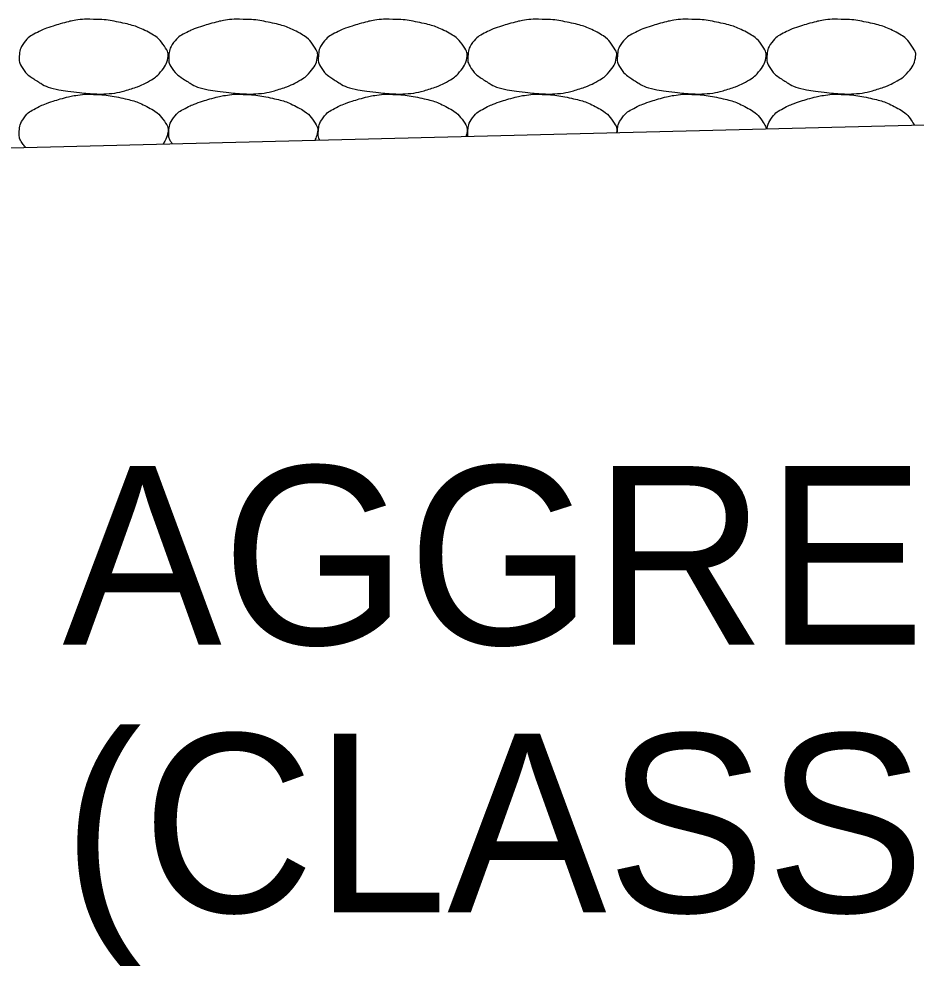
# Model space of a CAD drawing. Extents: x 1671357 to 13005564, y 567358 to 14261451.
# Drawn here: x 12758451.743 to 12758454.758, y 14259924.751 to 14259927.935 of the extents above; entities that cross this region are included whole.
import ezdxf

# ---------------------------------------------------------------- set-up
doc = ezdxf.new("R2010")
doc.units = 0
doc.layers.add('Default', color=7, linetype='Continuous')
doc.layers.add('R_Draft', color=7, linetype='Continuous')

msp = doc.modelspace()

# ---------------------------------------------------------------- linework, layer by layer
at = {"layer": 'Default'}
msp.add_line((12758438.7062, 14259927.1769), (12758456.7994, 14259927.6286), dxfattribs=at)
at = {"layer": 'R_Draft'}
for points in [[(12758451.9945, 14259927.9331), (12758452.0238, 14259927.9335), (12758452.0532, 14259927.9291), (12758452.1183, 14259927.9158), (12758452.1513, 14259927.9049), (12758452.2067, 14259927.8752), (12758452.2218, 14259927.8591), (12758452.2429, 14259927.8276), (12758452.2463, 14259927.8167), (12758452.2412, 14259927.7883), (12758452.2314, 14259927.7696), (12758452.2072, 14259927.7426), (12758452.1979, 14259927.7355), (12758452.1664, 14259927.7176), (12758452.1465, 14259927.708), (12758452.0961, 14259927.6921), (12758452.0678, 14259927.6849), (12758452.0239, 14259927.6822), (12758452.0091, 14259927.6821), (12758451.9725, 14259927.6845), (12758451.9505, 14259927.6867), (12758451.9043, 14259927.6917), (12758451.8804, 14259927.6955), (12758451.8369, 14259927.7056), (12758451.82, 14259927.7161), (12758451.7826, 14259927.7395), (12758451.7665, 14259927.7516), (12758451.7453, 14259927.7841), (12758451.7438, 14259927.7959), (12758451.7454, 14259927.8233), (12758451.7488, 14259927.8396), (12758451.7723, 14259927.8707), (12758451.7851, 14259927.8791), (12758451.8137, 14259927.8939), (12758451.8266, 14259927.9004), (12758451.8604, 14259927.9118), (12758451.8802, 14259927.9178), (12758451.9131, 14259927.9264), (12758451.9257, 14259927.9291), (12758451.957, 14259927.934), (12758451.976, 14259927.9347), (12758451.9945, 14259927.9331)], [(12758452.4969, 14259927.9331), (12758452.5262, 14259927.9335), (12758452.5556, 14259927.9291), (12758452.6207, 14259927.9158), (12758452.6537, 14259927.9049), (12758452.7091, 14259927.8752), (12758452.7243, 14259927.8591), (12758452.7453, 14259927.8276), (12758452.7487, 14259927.8167), (12758452.7436, 14259927.7883), (12758452.7338, 14259927.7696), (12758452.7096, 14259927.7426), (12758452.7003, 14259927.7355), (12758452.6688, 14259927.7176), (12758452.6489, 14259927.708), (12758452.5986, 14259927.6921), (12758452.5702, 14259927.6849), (12758452.5263, 14259927.6822), (12758452.5116, 14259927.6821), (12758452.4749, 14259927.6845), (12758452.4529, 14259927.6867), (12758452.4067, 14259927.6917), (12758452.3828, 14259927.6955), (12758452.3393, 14259927.7056), (12758452.3224, 14259927.7161), (12758452.285, 14259927.7395), (12758452.2689, 14259927.7516), (12758452.2477, 14259927.7841), (12758452.2463, 14259927.7959), (12758452.2478, 14259927.8233), (12758452.2513, 14259927.8396), (12758452.2747, 14259927.8707), (12758452.2875, 14259927.8791), (12758452.3161, 14259927.8939), (12758452.329, 14259927.9004), (12758452.3628, 14259927.9118), (12758452.3826, 14259927.9178), (12758452.4155, 14259927.9264), (12758452.4281, 14259927.9291), (12758452.4595, 14259927.934), (12758452.4784, 14259927.9347), (12758452.4969, 14259927.9331)], [(12758452.9994, 14259927.9331), (12758453.0286, 14259927.9335), (12758453.058, 14259927.9291), (12758453.1232, 14259927.9158), (12758453.1562, 14259927.9049), (12758453.2115, 14259927.8752), (12758453.2267, 14259927.8591), (12758453.2477, 14259927.8276), (12758453.2511, 14259927.8167), (12758453.246, 14259927.7883), (12758453.2362, 14259927.7696), (12758453.212, 14259927.7426), (12758453.2028, 14259927.7355), (12758453.1712, 14259927.7176), (12758453.1513, 14259927.708), (12758453.101, 14259927.6921), (12758453.0726, 14259927.6849), (12758453.0287, 14259927.6822), (12758453.014, 14259927.6821), (12758452.9773, 14259927.6845), (12758452.9553, 14259927.6867), (12758452.9091, 14259927.6917), (12758452.8852, 14259927.6955), (12758452.8417, 14259927.7056), (12758452.8249, 14259927.7161), (12758452.7875, 14259927.7395), (12758452.7713, 14259927.7516), (12758452.7501, 14259927.7841), (12758452.7487, 14259927.7959), (12758452.7503, 14259927.8233), (12758452.7537, 14259927.8396), (12758452.7771, 14259927.8707), (12758452.79, 14259927.8791), (12758452.8185, 14259927.8939), (12758452.8314, 14259927.9004), (12758452.8652, 14259927.9118), (12758452.885, 14259927.9178), (12758452.9179, 14259927.9264), (12758452.9305, 14259927.9291), (12758452.9619, 14259927.934), (12758452.9808, 14259927.9347), (12758452.9994, 14259927.9331)], [(12758453.5018, 14259927.9331), (12758453.5311, 14259927.9335), (12758453.5605, 14259927.9291), (12758453.6256, 14259927.9158), (12758453.6586, 14259927.9049), (12758453.7139, 14259927.8752), (12758453.7291, 14259927.8591), (12758453.7501, 14259927.8276), (12758453.7535, 14259927.8167), (12758453.7484, 14259927.7883), (12758453.7386, 14259927.7696), (12758453.7144, 14259927.7426), (12758453.7052, 14259927.7355), (12758453.6736, 14259927.7176), (12758453.6538, 14259927.708), (12758453.6034, 14259927.6921), (12758453.575, 14259927.6849), (12758453.5311, 14259927.6822), (12758453.5164, 14259927.6821), (12758453.4797, 14259927.6845), (12758453.4578, 14259927.6867), (12758453.4115, 14259927.6917), (12758453.3876, 14259927.6955), (12758453.3441, 14259927.7056), (12758453.3273, 14259927.7161), (12758453.2899, 14259927.7395), (12758453.2737, 14259927.7516), (12758453.2525, 14259927.7841), (12758453.2511, 14259927.7959), (12758453.2527, 14259927.8233), (12758453.2561, 14259927.8396), (12758453.2795, 14259927.8707), (12758453.2924, 14259927.8791), (12758453.3209, 14259927.8939), (12758453.3338, 14259927.9004), (12758453.3676, 14259927.9118), (12758453.3875, 14259927.9178), (12758453.4203, 14259927.9264), (12758453.4329, 14259927.9291), (12758453.4643, 14259927.934), (12758453.4832, 14259927.9347), (12758453.5018, 14259927.9331)], [(12758454.0042, 14259927.9331), (12758454.0335, 14259927.9335), (12758454.0629, 14259927.9291), (12758454.128, 14259927.9158), (12758454.161, 14259927.9049), (12758454.2164, 14259927.8752), (12758454.2315, 14259927.8591), (12758454.2525, 14259927.8276), (12758454.2559, 14259927.8167), (12758454.2508, 14259927.7883), (12758454.241, 14259927.7696), (12758454.2168, 14259927.7426), (12758454.2076, 14259927.7355), (12758454.1761, 14259927.7176), (12758454.1562, 14259927.708), (12758454.1058, 14259927.6921), (12758454.0774, 14259927.6849), (12758454.0335, 14259927.6822), (12758454.0188, 14259927.6821), (12758453.9822, 14259927.6845), (12758453.9602, 14259927.6867), (12758453.914, 14259927.6917), (12758453.8901, 14259927.6955), (12758453.8466, 14259927.7056), (12758453.8297, 14259927.7161), (12758453.7923, 14259927.7395), (12758453.7762, 14259927.7516), (12758453.755, 14259927.7841), (12758453.7535, 14259927.7959), (12758453.7551, 14259927.8233), (12758453.7585, 14259927.8396), (12758453.782, 14259927.8707), (12758453.7948, 14259927.8791), (12758453.8233, 14259927.8939), (12758453.8363, 14259927.9004), (12758453.87, 14259927.9118), (12758453.8899, 14259927.9178), (12758453.9228, 14259927.9264), (12758453.9353, 14259927.9291), (12758453.9667, 14259927.934), (12758453.9856, 14259927.9347), (12758454.0042, 14259927.9331)], [(12758454.5066, 14259927.9331), (12758454.5359, 14259927.9335), (12758454.5653, 14259927.9291), (12758454.6304, 14259927.9158), (12758454.6634, 14259927.9049), (12758454.7188, 14259927.8752), (12758454.7339, 14259927.8591), (12758454.755, 14259927.8276), (12758454.7584, 14259927.8167), (12758454.7532, 14259927.7883), (12758454.7435, 14259927.7696), (12758454.7193, 14259927.7426), (12758454.71, 14259927.7355), (12758454.6785, 14259927.7176), (12758454.6586, 14259927.708), (12758454.6082, 14259927.6921), (12758454.5799, 14259927.6849), (12758454.536, 14259927.6822), (12758454.5212, 14259927.6821), (12758454.4846, 14259927.6845), (12758454.4626, 14259927.6867), (12758454.4164, 14259927.6917), (12758454.3925, 14259927.6955), (12758454.349, 14259927.7056), (12758454.3321, 14259927.7161), (12758454.2947, 14259927.7395), (12758454.2786, 14259927.7516), (12758454.2574, 14259927.7841), (12758454.2559, 14259927.7959), (12758454.2575, 14259927.8233), (12758454.2609, 14259927.8396), (12758454.2844, 14259927.8707), (12758454.2972, 14259927.8791), (12758454.3257, 14259927.8939), (12758454.3387, 14259927.9004), (12758454.3725, 14259927.9118), (12758454.3923, 14259927.9178), (12758454.4252, 14259927.9264), (12758454.4378, 14259927.9291), (12758454.4691, 14259927.934), (12758454.488, 14259927.9347), (12758454.5066, 14259927.9331)], [(12758451.7656, 14259927.5036), (12758451.761, 14259927.5086), (12758451.7567, 14259927.5141), (12758451.7453, 14259927.5315), (12758451.7438, 14259927.5433), (12758451.7454, 14259927.5707), (12758451.7488, 14259927.587), (12758451.7723, 14259927.6181), (12758451.7851, 14259927.6265), (12758451.8137, 14259927.6413), (12758451.8266, 14259927.6478), (12758451.8604, 14259927.6592), (12758451.8802, 14259927.6652), (12758451.9131, 14259927.6738), (12758451.9257, 14259927.6765), (12758451.957, 14259927.6814), (12758451.976, 14259927.6821), (12758451.9945, 14259927.6805)], [(12758451.9945, 14259927.6805), (12758452.0238, 14259927.6809), (12758452.0532, 14259927.6765), (12758452.1183, 14259927.6632), (12758452.1513, 14259927.6523), (12758452.2067, 14259927.6226), (12758452.2218, 14259927.6065), (12758452.2429, 14259927.575), (12758452.2463, 14259927.5641), (12758452.2421, 14259927.5411), (12758452.2364, 14259927.5277), (12758452.228, 14259927.5151)], [(12758452.258, 14259927.5159), (12758452.257, 14259927.5174), (12758452.2559, 14259927.5189), (12758452.2477, 14259927.5315), (12758452.2463, 14259927.5433), (12758452.2478, 14259927.5707), (12758452.2513, 14259927.587), (12758452.2747, 14259927.6181), (12758452.2875, 14259927.6265), (12758452.3161, 14259927.6413), (12758452.329, 14259927.6478), (12758452.3628, 14259927.6592), (12758452.3826, 14259927.6652), (12758452.4155, 14259927.6738), (12758452.4281, 14259927.6765), (12758452.4595, 14259927.6814), (12758452.4784, 14259927.6821), (12758452.4969, 14259927.6805)], [(12758452.4969, 14259927.6805), (12758452.5262, 14259927.6809), (12758452.5556, 14259927.6765), (12758452.6207, 14259927.6632), (12758452.6537, 14259927.6523), (12758452.7091, 14259927.6226), (12758452.7243, 14259927.6065), (12758452.7453, 14259927.575), (12758452.7487, 14259927.5641), (12758452.7453, 14259927.5455), (12758452.7423, 14259927.5366), (12758452.7379, 14259927.5279)], [(12758452.7532, 14259927.5283), (12758452.7496, 14259927.5369), (12758452.7488, 14259927.5459), (12758452.7503, 14259927.5707), (12758452.7537, 14259927.587), (12758452.7771, 14259927.6181), (12758452.79, 14259927.6265), (12758452.8185, 14259927.6413), (12758452.8314, 14259927.6478), (12758452.8652, 14259927.6592), (12758452.885, 14259927.6652), (12758452.9179, 14259927.6738), (12758452.9305, 14259927.6765), (12758452.9619, 14259927.6814), (12758452.9808, 14259927.6821), (12758452.9994, 14259927.6805)], [(12758452.9994, 14259927.6805), (12758453.0286, 14259927.6809), (12758453.058, 14259927.6765), (12758453.1232, 14259927.6632), (12758453.1562, 14259927.6523), (12758453.2115, 14259927.6226), (12758453.2267, 14259927.6065), (12758453.2477, 14259927.575), (12758453.2511, 14259927.5641), (12758453.2485, 14259927.5498), (12758453.2473, 14259927.5452), (12758453.2457, 14259927.5406)], [(12758453.2522, 14259927.5408), (12758453.2516, 14259927.5454), (12758453.2515, 14259927.55), (12758453.2527, 14259927.5707), (12758453.2561, 14259927.587), (12758453.2795, 14259927.6181), (12758453.2924, 14259927.6265), (12758453.3209, 14259927.6413), (12758453.3338, 14259927.6478), (12758453.3676, 14259927.6592), (12758453.3875, 14259927.6652), (12758453.4203, 14259927.6738), (12758453.4329, 14259927.6765), (12758453.4643, 14259927.6814), (12758453.4832, 14259927.6821), (12758453.5018, 14259927.6805)], [(12758453.5018, 14259927.6805), (12758453.5311, 14259927.6809), (12758453.5605, 14259927.6765), (12758453.6256, 14259927.6632), (12758453.6586, 14259927.6523), (12758453.7139, 14259927.6226), (12758453.7291, 14259927.6065), (12758453.7501, 14259927.575), (12758453.7535, 14259927.5641), (12758453.7517, 14259927.5541), (12758453.7516, 14259927.5537), (12758453.7516, 14259927.5533)], [(12758453.7541, 14259927.5533), (12758453.7541, 14259927.5537), (12758453.7541, 14259927.5541), (12758453.7551, 14259927.5707), (12758453.7585, 14259927.587), (12758453.782, 14259927.6181), (12758453.7948, 14259927.6265), (12758453.8233, 14259927.6413), (12758453.8363, 14259927.6478), (12758453.87, 14259927.6592), (12758453.8899, 14259927.6652), (12758453.9228, 14259927.6738), (12758453.9353, 14259927.6765), (12758453.9667, 14259927.6814), (12758453.9856, 14259927.6821), (12758454.0042, 14259927.6805)], [(12758454.0042, 14259927.6805), (12758454.0335, 14259927.6809), (12758454.0629, 14259927.6765), (12758454.128, 14259927.6632), (12758454.161, 14259927.6523), (12758454.2164, 14259927.6226), (12758454.2315, 14259927.6065), (12758454.2501, 14259927.5786), (12758454.2529, 14259927.5722), (12758454.2541, 14259927.5658)], [(12758454.2577, 14259927.5659), (12758454.2596, 14259927.5783), (12758454.2637, 14259927.5907), (12758454.2844, 14259927.6181), (12758454.2972, 14259927.6265), (12758454.3257, 14259927.6413), (12758454.3387, 14259927.6478), (12758454.3725, 14259927.6592), (12758454.3923, 14259927.6652), (12758454.4252, 14259927.6738), (12758454.4378, 14259927.6765), (12758454.4691, 14259927.6814), (12758454.488, 14259927.6821), (12758454.5066, 14259927.6805)], [(12758454.5066, 14259927.6805), (12758454.5359, 14259927.6809), (12758454.5653, 14259927.6765), (12758454.6304, 14259927.6632), (12758454.6634, 14259927.6523), (12758454.7188, 14259927.6226), (12758454.7339, 14259927.6065), (12758454.75, 14259927.5825), (12758454.7512, 14259927.5804), (12758454.7522, 14259927.5783)]]:
    msp.add_open_spline(points, degree=3, dxfattribs=at)

# ---------------------------------------------------------------- texts
for s, p in [('AGGREGATE BASE COURSE ', (12758451.8898, 14259925.8316)), ('(CLASS 7) - 7" COMP. DEPTH', (12758451.8898, 14259924.9315))]:
    msp.add_text(s, height=0.600057, dxfattribs=at).set_placement(p)

doc.saveas('drawing.dxf')
